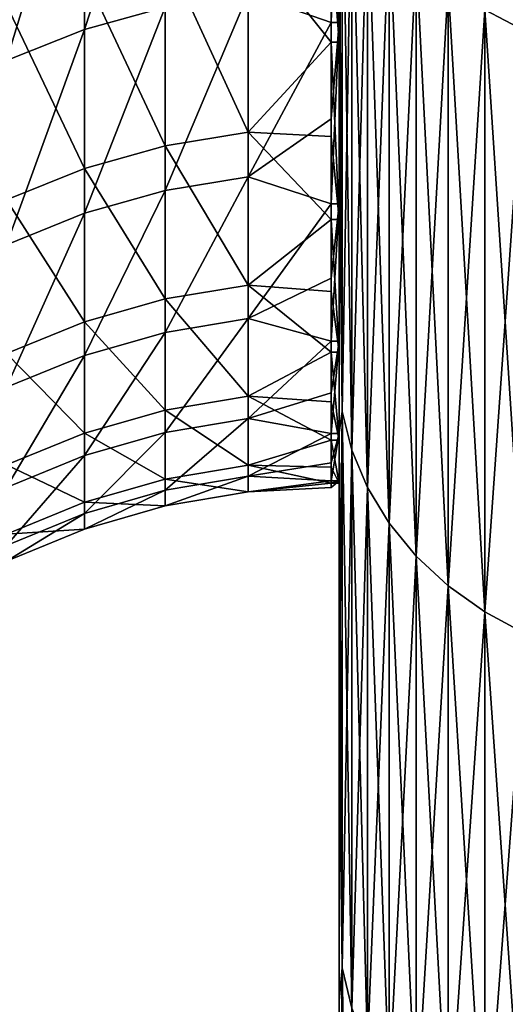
# Model space of a CAD drawing. Header units: metres. Extents: x -2 to 78, y -85 to 85.
# Tile 287 of 500: x 38.984 to 39.632, y 5.31 to 6.625. Entities that reach past the tile are written whole.
import ezdxf

# ---------------------------------------------------------------- set-up
doc = ezdxf.new("R2010")
doc.units = ezdxf.units.M
doc.layers.add('solid_20004802', color=7, linetype='CONTINUOUS')

msp = doc.modelspace()

# ---------------------------------------------------------------- linework, layer by layer
at = {"layer": 'solid_20004802'}
for points in [[(39.410625, 6.473318, 16.30155), (39.410625, 13.755481, 16.765829), (39.410625, 12.897441, 15.997272)], [(39.410625, 6.473318, 16.30155), (39.410625, 6.886285, 16.832985), (39.410625, 13.755481, 16.765829)], [(39.410625, 6.473292, -16.301516), (39.410625, 12.815165, -15.919174), (39.410625, 13.668921, -16.691898)], [(39.410625, 6.886259, -16.832952), (39.410625, 6.473292, -16.301516), (39.410625, 13.668921, -16.691898)], [(39.410625, 6.073484, 15.759623), (39.410625, 12.897441, 15.997272), (39.410625, 12.080826, 15.184835)], [(39.410625, 6.073484, 15.759623), (39.410625, 6.473318, 16.30155), (39.410625, 12.897441, 15.997272)], [(39.410625, 5.687201, -15.207808), (39.410625, 12.002728, -15.102559), (39.410625, 12.815165, -15.919174)], [(39.410625, 6.07346, -15.759588), (39.410625, 5.687201, -15.207808), (39.410625, 12.815165, -15.919174)], [(39.410625, 6.473292, -16.301516), (39.410625, 6.07346, -15.759588), (39.410625, 12.815165, -15.919174)], [(39.410625, 5.315141, 14.647038), (39.410625, 12.080826, 15.184835), (39.410625, 11.308102, 14.331079)], [(39.410625, 5.687225, 15.207843), (39.410625, 6.073484, 15.759623), (39.410625, 12.080826, 15.184835)], [(39.410625, 5.315141, 14.647038), (39.410625, 5.687225, 15.207843), (39.410625, 12.080826, 15.184835)], [(39.410625, 5.315118, -14.647001), (39.410625, 11.234172, -14.244519), (39.410625, 12.002728, -15.102559)], [(39.410625, 5.687201, -15.207808), (39.410625, 5.315118, -14.647001), (39.410625, 12.002728, -15.102559)], [(39.410625, 4.956917, 14.076723), (39.410625, 11.308102, 14.331079), (39.410625, 10.580853, 13.437757)], [(39.410625, 4.956917, 14.076723), (39.410625, 5.315141, 14.647038), (39.410625, 11.308102, 14.331079)], [(39.410625, 4.612976, -13.497613), (39.410625, 10.511808, -13.347751), (39.410625, 11.234172, -14.244519)], [(39.410625, 4.956894, -14.076686), (39.410625, 4.612976, -13.497613), (39.410625, 11.234172, -14.244519)], [(39.410625, 5.315118, -14.647001), (39.410625, 4.956894, -14.076686), (39.410625, 11.234172, -14.244519)], [(39.410625, 4.283877, 12.910615), (39.410625, 10.580853, 13.437757), (39.410625, 9.901386, 12.507577)], [(39.410625, 4.612997, 13.497651), (39.410625, 4.956917, 14.076723), (39.410625, 10.580853, 13.437757)], [(39.410625, 4.283877, 12.910615), (39.410625, 4.612997, 13.497651), (39.410625, 10.580853, 13.437757)], [(39.410625, 4.283856, -12.910577), (39.410625, 9.837121, -12.414097), (39.410625, 10.511808, -13.347751)], [(39.410625, 4.612976, -13.497613), (39.410625, 4.283856, -12.910577), (39.410625, 10.511808, -13.347751)], [(39.410625, 3.969273, 12.315113), (39.410625, 9.901386, 12.507577), (39.410625, 9.271935, 11.54379)], [(39.410625, 3.969273, 12.315113), (39.410625, 4.283877, 12.910615), (39.410625, 9.901386, 12.507577)], [(39.410625, 3.669589, -11.711946), (39.410625, 9.212254, -11.446392), (39.410625, 9.837121, -12.414097)], [(39.410625, 3.969252, -12.315074), (39.410625, 3.669589, -11.711946), (39.410625, 9.837121, -12.414097)], [(39.410625, 4.283856, -12.910577), (39.410625, 3.969252, -12.315074), (39.410625, 9.837121, -12.414097)], [(39.410625, 3.385271, 11.101955), (39.410625, 9.271935, 11.54379), (39.410625, 8.693184, 10.547361)], [(39.410625, 3.669609, 11.711987), (39.410625, 3.969273, 12.315113), (39.410625, 9.271935, 11.54379)], [(39.410625, 3.385271, 11.101955), (39.410625, 3.669609, 11.711987), (39.410625, 9.271935, 11.54379)], [(39.410625, 3.115995, -10.484462), (39.410625, 8.639069, -10.447662), (39.410625, 9.212254, -11.446392)], [(39.410625, 3.385252, -11.101913), (39.410625, 3.115995, -10.484462), (39.410625, 9.212254, -11.446392)], [(39.410625, 3.669589, -11.711946), (39.410625, 3.385252, -11.101913), (39.410625, 9.212254, -11.446392)], [(39.410625, 3.116013, 10.484505), (39.410625, 8.693184, 10.547361), (39.410625, 8.167418, 9.521988)], [(39.410625, 3.116013, 10.484505), (39.410625, 3.385271, 11.101955), (39.410625, 8.693184, 10.547361)], [(39.410625, 2.862236, -9.860598), (39.410625, 8.118743, -9.419959), (39.410625, 8.639069, -10.447662)], [(39.410625, 3.115995, -10.484462), (39.410625, 2.862236, -9.860598), (39.410625, 8.639069, -10.447662)], [(39.410625, 2.624311, 9.231076), (39.410625, 8.167418, 9.521988), (39.410625, 7.696514, 8.471586)], [(39.410625, 2.862254, 9.860642), (39.410625, 3.116013, 10.484505), (39.410625, 8.167418, 9.521988)], [(39.410625, 2.624311, 9.231076), (39.410625, 2.862254, 9.860642), (39.410625, 8.167418, 9.521988)], [(39.410625, 2.401965, -8.595258), (39.410625, 7.652951, -8.366417), (39.410625, 8.118743, -9.419959)], [(39.410625, 2.624294, -9.231031), (39.410625, 2.401965, -8.595258), (39.410625, 8.118743, -9.419959)], [(39.410625, 2.862236, -9.860598), (39.410625, 2.624294, -9.231031), (39.410625, 8.118743, -9.419959)], [(39.410625, 2.195605, 7.954359), (39.410625, 7.696514, 8.471586), (39.410625, 7.280911, 7.397255)], [(39.410625, 2.40198, 8.595302), (39.410625, 2.624311, 9.231076), (39.410625, 7.696514, 8.471586)], [(39.410625, 2.195605, 7.954359), (39.410625, 2.40198, 8.595302), (39.410625, 7.696514, 8.471586)], [(39.410625, 2.005388, -7.3088), (39.410625, 7.243059, -7.290317), (39.410625, 7.652951, -8.366417)], [(39.410625, 2.195591, -7.954315), (39.410625, 2.005388, -7.3088), (39.410625, 7.652951, -8.366417)], [(39.410625, 2.401965, -8.595258), (39.410625, 2.195591, -7.954315), (39.410625, 7.652951, -8.366417)], [(39.659534, 6.609672, -17.179361), (39.605366, 6.638038, -17.156578), (39.605366, 7.491876, -18.168613)], [(39.659534, 7.464644, -18.192738), (39.659534, 6.609672, -17.179361), (39.605366, 7.491876, -18.168613)], [(39.605366, 6.638038, 17.156578), (39.659534, 6.609672, 17.179361), (39.659534, 7.464644, 18.192738)], [(39.410625, 2.0054, 7.308845), (39.410625, 7.280911, 7.397255), (39.410625, 6.922141, 6.302633)], [(39.410625, 2.0054, 7.308845), (39.410625, 2.195605, 7.954359), (39.410625, 7.280911, 7.397255)], [(39.410625, 1.83121, -6.65828), (39.410625, 6.889908, -6.19387), (39.410625, 7.243059, -7.290317)], [(39.410625, 2.005388, -7.3088), (39.410625, 1.83121, -6.65828), (39.410625, 7.243059, -7.290317)], [(39.178684, 6.941517, 6.452288), (39.070782, 6.911926, 6.461354), (39.070782, 6.61173, 5.384968)], [(39.178684, 6.641742, 5.377412), (39.178684, 6.941517, 6.452288), (39.070782, 6.61173, 5.384968)], [(39.410625, 6.922141, 6.302633), (39.400002, 6.7644, 5.748851), (39.400002, 6.621189, 5.190998)], [(39.410625, 6.621235, 5.191122), (39.410625, 6.922141, 6.302633), (39.400002, 6.621189, 5.190998)], [(39.410625, 1.673339, 6.003808), (39.410625, 6.922141, 6.302633), (39.410625, 6.621235, 5.191122)], [(39.410625, 1.831222, 6.658325), (39.410625, 2.0054, 7.308845), (39.410625, 6.922141, 6.302633)], [(39.410625, 1.673339, 6.003808), (39.410625, 1.831222, 6.658325), (39.410625, 6.922141, 6.302633)], [(39.070782, 6.911926, 6.461354), (38.967026, 6.870959, 6.473907), (38.967026, 6.57018, 5.395429)], [(39.070782, 6.61173, 5.384968), (39.070782, 6.911926, 6.461354), (38.967026, 6.57018, 5.395429)], [(39.410625, 6.594661, -5.080433), (39.400002, 6.735005, -5.639149), (39.400002, 6.889908, -6.19387)], [(39.410625, 6.889908, -6.19387), (39.410625, 6.594661, -5.080433), (39.400002, 6.889908, -6.19387)], [(39.414875, 6.89607, 16.949343), (39.410625, 6.886285, 16.832985), (39.410625, 6.473318, 16.30155)], [(39.414875, 6.89607, 16.949343), (39.410625, 6.473318, 16.30155), (39.414875, 6.101835, 15.909948)], [(39.414875, 6.89607, -16.949343), (39.414875, 6.101835, -15.909948), (39.410625, 6.886259, -16.832952)], [(39.410625, 1.531862, -5.345588), (39.410625, 6.594661, -5.080433), (39.410625, 6.889908, -6.19387)], [(39.410625, 1.673328, -6.003763), (39.410625, 1.531862, -5.345588), (39.410625, 6.889908, -6.19387)], [(39.410625, 1.83121, -6.65828), (39.410625, 1.673328, -6.003763), (39.410625, 6.889908, -6.19387)], [(39.427567, 6.050052, -15.947571), (39.414875, 6.101835, -15.909948), (39.414875, 6.89607, -16.949343)], [(39.427567, 6.846165, -16.989424), (39.427567, 6.050052, -15.947571), (39.414875, 6.89607, -16.949343)], [(39.414875, 6.89607, 16.949343), (39.414875, 6.101835, 15.909948), (39.427567, 6.846165, 16.989424)], [(39.414875, 6.101835, -15.909948), (39.410625, 6.473292, -16.301516), (39.410625, 6.886259, -16.832952)], [(39.414875, 6.101835, 15.909948), (39.427567, 6.050052, 15.947571), (39.427567, 6.846165, 16.989424)], [(39.44849, 6.000047, -15.983902), (39.427567, 6.050052, -15.947571), (39.427567, 6.846165, -16.989424)], [(39.44849, 6.797974, -17.028128), (39.44849, 6.000047, -15.983902), (39.427567, 6.846165, -16.989424)], [(39.427567, 6.846165, 16.989424), (39.427567, 6.050052, 15.947571), (39.44849, 6.797974, 17.028128)], [(39.427567, 6.050052, 15.947571), (39.44849, 6.000047, 15.983902), (39.44849, 6.797974, 17.028128)], [(39.47728, 5.952672, -16.018322), (39.44849, 6.000047, -15.983902), (39.44849, 6.797974, -17.028128)], [(39.47728, 6.752317, -17.064796), (39.47728, 5.952672, -16.018322), (39.44849, 6.797974, -17.028128)], [(39.44849, 6.797974, 17.028128), (39.44849, 6.000047, 15.983902), (39.47728, 6.752317, 17.064796)], [(39.289375, 6.659838, 5.372856), (39.400002, 6.621189, 5.190998), (39.400002, 6.7644, 5.748851)], [(39.44849, 6.000047, 15.983902), (39.47728, 5.952672, 16.018322), (39.47728, 6.752317, 17.064796)], [(39.513454, 5.908734, -16.050243), (39.47728, 5.952672, -16.018322), (39.47728, 6.752317, -17.064796)], [(39.513454, 6.709973, -17.098804), (39.513454, 5.908734, -16.050243), (39.47728, 6.752317, -17.064796)], [(39.47728, 6.752317, 17.064796), (39.47728, 5.952672, 16.018322), (39.513454, 6.709973, 17.098804)], [(39.289375, 6.733844, -5.658684), (39.289375, 6.474531, -4.574308), (39.178684, 6.715811, -5.663483)], [(39.289375, 6.733844, -5.658684), (39.400002, 6.735005, -5.639149), (39.400002, 6.594676, -5.080564)], [(39.289375, 6.733844, -5.658684), (39.400002, 6.594676, -5.080564), (39.289375, 6.474531, -4.574308)], [(39.410625, 6.594661, -5.080433), (39.400002, 6.594676, -5.080564), (39.400002, 6.735005, -5.639149)], [(39.178684, 6.715811, -5.663483), (39.178684, 6.456278, -4.578187), (39.070782, 6.685903, -5.671441)], [(39.289375, 6.474531, -4.574308), (39.178684, 6.456278, -4.578187), (39.178684, 6.715811, -5.663483)], [(39.47728, 5.952672, 16.018322), (39.513454, 5.908734, 16.050243), (39.513454, 6.709973, 17.098804)], [(39.556393, 5.868981, -16.079126), (39.513454, 5.908734, -16.050243), (39.513454, 6.709973, -17.098804)], [(39.556393, 6.671662, -17.129574), (39.556393, 5.868981, -16.079126), (39.513454, 6.709973, -17.098804)], [(39.513454, 6.709973, 17.098804), (39.513454, 5.908734, 16.050243), (39.556393, 6.671662, 17.129574)], [(39.070782, 6.685903, -5.671441), (39.070782, 6.426006, -4.58462), (38.967026, 6.644497, -5.682458)], [(39.178684, 6.456278, -4.578187), (39.070782, 6.426006, -4.58462), (39.070782, 6.685903, -5.671441)], [(39.513454, 5.908734, 16.050243), (39.556393, 5.868981, 16.079126), (39.556393, 6.671662, 17.129574)], [(39.605366, 5.834091, -16.104475), (39.556393, 5.868981, -16.079126), (39.556393, 6.671662, -17.129574)], [(39.605366, 6.638038, -17.156578), (39.605366, 5.834091, -16.104475), (39.556393, 6.671662, -17.129574)], [(39.556393, 6.671662, 17.129574), (39.556393, 5.868981, 16.079126), (39.605366, 6.638038, 17.156578)], [(39.289375, 6.659838, 5.372856), (39.178684, 6.641742, 5.377412), (39.178684, 6.396794, 4.288732)], [(39.289375, 6.415097, 4.285099), (39.289375, 6.659838, 5.372856), (39.178684, 6.396794, 4.288732)], [(39.289375, 6.415097, 4.285099), (39.400002, 6.621189, 5.190998), (39.289375, 6.659838, 5.372856)], [(39.070782, 6.426006, -4.58462), (38.967026, 6.384095, -4.593526), (38.967026, 6.644497, -5.682458)], [(39.178684, 6.641742, 5.377412), (39.070782, 6.61173, 5.384968), (39.070782, 6.366438, 4.294758)], [(39.178684, 6.396794, 4.288732), (39.178684, 6.641742, 5.377412), (39.070782, 6.366438, 4.294758)], [(39.556393, 5.868981, 16.079126), (39.605366, 5.834091, 16.104475), (39.605366, 6.638038, 17.156578)], [(39.659534, 5.804658, -16.12586), (39.605366, 5.834091, -16.104475), (39.605366, 6.638038, -17.156578)], [(39.659534, 6.609672, -17.179361), (39.659534, 5.804658, -16.12586), (39.605366, 6.638038, -17.156578)], [(39.605366, 6.638038, 17.156578), (39.605366, 5.834091, 16.104475), (39.659534, 6.609672, 17.179361)], [(39.289375, 6.415097, 4.285099), (39.400002, 6.492631, 4.629587), (39.400002, 6.621189, 5.190998)], [(39.410625, 6.621235, 5.191122), (39.400002, 6.492631, 4.629587), (39.400002, 6.378812, 4.065003)], [(39.410625, 6.378812, 4.065003), (39.410625, 6.621235, 5.191122), (39.400002, 6.378812, 4.065003)], [(39.410625, 6.621235, 5.191122), (39.400002, 6.621189, 5.190998), (39.400002, 6.492631, 4.629587)], [(39.410625, 1.406731, 4.683498), (39.410625, 6.621235, 5.191122), (39.410625, 6.378812, 4.065003)], [(39.410625, 1.531872, 5.345635), (39.410625, 1.673339, 6.003808), (39.410625, 6.621235, 5.191122)], [(39.410625, 1.406731, 4.683498), (39.410625, 1.531872, 5.345635), (39.410625, 6.621235, 5.191122)], [(39.070782, 6.61173, 5.384968), (38.967026, 6.57018, 5.395429), (38.967026, 6.324411, 4.303102)], [(39.070782, 6.366438, 4.294758), (39.070782, 6.61173, 5.384968), (38.967026, 6.324411, 4.303102)], [(39.605366, 5.834091, 16.104475), (39.659534, 5.804658, 16.12586), (39.659534, 6.609672, 17.179361)], [(39.289375, 6.474531, -4.574308), (39.400002, 6.594676, -5.080564), (39.400002, 6.469018, -4.518497)], [(39.410625, 6.358155, -3.95346), (39.400002, 6.469018, -4.518497), (39.400002, 6.594676, -5.080564)], [(39.410625, 6.594661, -5.080433), (39.410625, 6.358155, -3.95346), (39.400002, 6.594676, -5.080564)], [(39.410625, 1.298165, -4.018784), (39.410625, 6.358155, -3.95346), (39.410625, 6.594661, -5.080433)], [(39.410625, 1.406722, -4.683451), (39.410625, 1.298165, -4.018784), (39.410625, 6.594661, -5.080433)], [(39.410625, 1.531862, -5.345588), (39.410625, 1.406722, -4.683451), (39.410625, 6.594661, -5.080433)], [(39.289375, 6.415097, 4.285099), (39.400002, 6.378812, 4.065003), (39.400002, 6.492631, 4.629587)], [(39.289375, 6.474531, -4.574308), (39.289375, 6.270474, -3.47819), (39.178684, 6.456278, -4.578187)], [(39.289375, 6.474531, -4.574308), (39.400002, 6.469018, -4.518497), (39.400002, 6.358116, -3.953334)], [(39.289375, 6.474531, -4.574308), (39.400002, 6.358116, -3.953334), (39.289375, 6.270474, -3.47819)], [(39.410625, 6.358155, -3.95346), (39.400002, 6.358116, -3.953334), (39.400002, 6.469018, -4.518497)], [(39.414875, 6.101835, 15.909948), (39.410625, 6.473318, 16.30155), (39.410625, 6.073484, 15.759623)], [(39.414875, 6.101835, -15.909948), (39.410625, 6.07346, -15.759588), (39.410625, 6.473292, -16.301516)], [(39.178684, 6.456278, -4.578187), (39.178684, 6.252048, -3.481139), (39.070782, 6.426006, -4.58462)], [(39.289375, 6.270474, -3.47819), (39.178684, 6.252048, -3.481139), (39.178684, 6.456278, -4.578187)], [(39.070782, 6.426006, -4.58462), (39.070782, 6.221489, -3.486031), (38.967026, 6.384095, -4.593526)], [(39.178684, 6.252048, -3.481139), (39.070782, 6.221489, -3.486031), (39.070782, 6.426006, -4.58462)], [(39.289375, 6.415097, 4.285099), (39.178684, 6.396794, 4.288732), (39.178684, 6.207301, 3.189043)], [(39.289375, 6.225764, 3.186341), (39.289375, 6.415097, 4.285099), (39.178684, 6.207301, 3.189043)], [(39.289375, 6.225764, 3.186341), (39.400002, 6.378812, 4.065003), (39.289375, 6.415097, 4.285099)], [(39.178684, 6.396794, 4.288732), (39.070782, 6.366438, 4.294758), (39.070782, 6.176678, 3.193524)], [(39.178684, 6.207301, 3.189043), (39.178684, 6.396794, 4.288732), (39.070782, 6.176678, 3.193524)], [(39.070782, 6.221489, -3.486031), (38.967026, 6.179181, -3.492803), (38.967026, 6.384095, -4.593526)], [(39.289375, 6.225764, 3.186341), (39.400002, 6.279812, 3.497633), (39.400002, 6.378812, 4.065003)], [(39.410625, 6.378812, 4.065003), (39.400002, 6.279812, 3.497633), (39.400002, 6.195698, 2.927866)], [(39.410625, 6.195695, 2.927734), (39.410625, 6.378812, 4.065003), (39.400002, 6.195698, 2.927866)], [(39.410625, 6.378812, 4.065003), (39.400002, 6.378812, 4.065003), (39.400002, 6.279812, 3.497633)], [(39.410625, 1.298172, 4.018831), (39.410625, 6.378812, 4.065003), (39.410625, 6.195695, 2.927734)], [(39.410625, 1.298172, 4.018831), (39.410625, 1.406731, 4.683498), (39.410625, 6.378812, 4.065003)], [(39.070782, 6.366438, 4.294758), (38.967026, 6.324411, 4.303102), (38.967026, 6.134283, 3.199728)], [(39.070782, 6.176678, 3.193524), (39.070782, 6.366438, 4.294758), (38.967026, 6.134283, 3.199728)], [(39.289375, 6.270474, -3.47819), (39.400002, 6.358116, -3.953334), (39.400002, 6.262046, -3.38546)], [(39.410625, 6.358155, -3.95346), (39.410625, 6.180874, -2.815267), (39.400002, 6.358116, -3.953334)], [(39.410625, 6.180874, -2.815267), (39.400002, 6.262046, -3.38546), (39.400002, 6.358116, -3.953334)], [(39.410625, 1.206306, -3.351959), (39.410625, 6.180874, -2.815267), (39.410625, 6.358155, -3.95346)], [(39.410625, 1.298165, -4.018784), (39.410625, 1.206306, -3.351959), (39.410625, 6.358155, -3.95346)], [(39.289375, 6.225764, 3.186341), (39.400002, 6.195698, 2.927866), (39.400002, 6.279812, 3.497633)], [(39.289375, 6.270474, -3.47819), (39.289375, 6.122196, -2.373143), (39.178684, 6.252048, -3.481139)], [(39.289375, 6.270474, -3.47819), (39.400002, 6.262046, -3.38546), (39.400002, 6.180874, -2.815267)], [(39.289375, 6.270474, -3.47819), (39.400002, 6.180874, -2.815267), (39.289375, 6.122196, -2.373143)], [(39.410625, 6.180874, -2.815267), (39.400002, 6.180874, -2.815267), (39.400002, 6.262046, -3.38546)], [(39.178684, 6.252048, -3.481139), (39.178684, 6.103645, -2.375156), (39.070782, 6.221489, -3.486031)], [(39.289375, 6.122196, -2.373143), (39.178684, 6.103645, -2.375156), (39.178684, 6.252048, -3.481139)], [(39.070782, 6.221489, -3.486031), (39.070782, 6.072877, -2.378493), (38.967026, 6.179181, -3.492803)], [(39.178684, 6.103645, -2.375156), (39.070782, 6.072877, -2.378493), (39.070782, 6.221489, -3.486031)], [(39.289375, 6.225764, 3.186341), (39.178684, 6.207301, 3.189043), (39.178684, 6.073749, 2.081168)], [(39.289375, 6.092326, 2.079405), (39.289375, 6.225764, 3.186341), (39.178684, 6.073749, 2.081168)], [(39.289375, 6.092326, 2.079405), (39.400002, 6.195698, 2.927866), (39.289375, 6.225764, 3.186341)], [(39.178684, 6.207301, 3.189043), (39.070782, 6.176678, 3.193524), (39.070782, 6.042939, 2.084092)], [(39.178684, 6.073749, 2.081168), (39.178684, 6.207301, 3.189043), (39.070782, 6.042939, 2.084092)], [(39.289375, 6.092326, 2.079405), (39.400002, 6.126527, 2.356093), (39.400002, 6.195698, 2.927866)], [(39.410625, 6.195695, 2.927734), (39.400002, 6.195698, 2.927866), (39.400002, 6.126527, 2.356093)], [(39.410625, 6.195695, 2.927734), (39.400002, 6.126527, 2.356093), (39.400002, 6.072347, 1.782705)], [(39.410625, 6.072373, 1.782835), (39.410625, 6.195695, 2.927734), (39.400002, 6.072347, 1.782705)], [(39.410625, 1.131069, 2.682726), (39.410625, 6.195695, 2.927734), (39.410625, 6.072373, 1.782835)], [(39.410625, 1.206312, 3.352004), (39.410625, 1.298172, 4.018831), (39.410625, 6.195695, 2.927734)], [(39.410625, 1.131069, 2.682726), (39.410625, 1.206312, 3.352004), (39.410625, 6.195695, 2.927734)], [(39.070782, 6.072877, -2.378493), (38.967026, 6.03028, -2.383114), (38.967026, 6.179181, -3.492803)], [(39.289375, 6.122196, -2.373143), (39.400002, 6.180874, -2.815267), (39.400002, 6.114655, -2.243144)], [(39.410625, 6.063442, -1.669351), (39.400002, 6.114655, -2.243144), (39.400002, 6.180874, -2.815267)], [(39.410625, 6.180874, -2.815267), (39.410625, 6.063442, -1.669351), (39.400002, 6.180874, -2.815267)], [(39.410625, 1.072541, -2.012587), (39.410625, 6.063442, -1.669351), (39.410625, 6.180874, -2.815267)], [(39.410625, 1.131066, -2.682686), (39.410625, 1.072541, -2.012587), (39.410625, 6.180874, -2.815267)], [(39.410625, 1.206306, -3.351959), (39.410625, 1.131066, -2.682686), (39.410625, 6.180874, -2.815267)], [(39.070782, 6.176678, 3.193524), (38.967026, 6.134283, 3.199728), (38.967026, 6.000284, 2.088141)], [(39.070782, 6.042939, 2.084092), (39.070782, 6.176678, 3.193524), (38.967026, 6.000284, 2.088141)], [(39.289375, 6.092326, 2.079405), (39.400002, 6.072347, 1.782705), (39.400002, 6.126527, 2.356093)], [(39.289375, 6.122196, -2.373143), (39.289375, 6.030078, -1.262005), (39.178684, 6.103645, -2.375156)], [(39.289375, 6.122196, -2.373143), (39.400002, 6.114655, -2.243144), (39.400002, 6.063437, -1.669484)], [(39.289375, 6.122196, -2.373143), (39.400002, 6.063437, -1.669484), (39.289375, 6.030078, -1.262005)], [(39.410625, 6.063442, -1.669351), (39.400002, 6.063437, -1.669484), (39.400002, 6.114655, -2.243144)], [(39.178684, 6.103645, -2.375156), (39.178684, 6.011449, -1.263075), (39.070782, 6.072877, -2.378493)], [(39.289375, 6.030078, -1.262005), (39.178684, 6.011449, -1.263075), (39.178684, 6.103645, -2.375156)], [(39.414875, 6.101835, 15.909948), (39.410625, 6.073484, 15.759623), (39.410625, 5.687225, 15.207843)], [(39.414875, 6.101835, 15.909948), (39.410625, 5.687225, 15.207843), (39.414875, 5.358744, 14.833394)], [(39.414875, 6.101835, -15.909948), (39.414875, 5.358744, -14.833394), (39.410625, 6.07346, -15.759588)], [(39.427567, 5.305203, -14.868471), (39.414875, 5.358744, -14.833394), (39.414875, 6.101835, -15.909948)], [(39.427567, 6.050052, -15.947571), (39.427567, 5.305203, -14.868471), (39.414875, 6.101835, -15.909948)], [(39.414875, 6.101835, 15.909948), (39.414875, 5.358744, 14.833394), (39.427567, 6.050052, 15.947571)], [(39.289375, 6.092326, 2.079405), (39.178684, 6.073749, 2.081168), (39.178684, 5.996482, 0.96795)], [(39.289375, 6.015124, 0.96713), (39.289375, 6.092326, 2.079405), (39.178684, 5.996482, 0.96795)], [(39.289375, 6.015124, 0.96713), (39.400002, 6.072347, 1.782705), (39.289375, 6.092326, 2.079405)], [(39.070782, 6.072877, -2.378493), (39.070782, 5.980551, -1.26485), (38.967026, 6.03028, -2.383114)], [(39.178684, 6.073749, 2.081168), (39.070782, 6.042939, 2.084092), (39.070782, 5.965563, 0.96931)], [(39.178684, 5.996482, 0.96795), (39.178684, 6.073749, 2.081168), (39.070782, 5.965563, 0.96931)], [(39.178684, 6.011449, -1.263075), (39.070782, 5.980551, -1.26485), (39.070782, 6.072877, -2.378493)], [(39.289375, 6.015124, 0.96713), (39.400002, 6.033195, 1.208095), (39.400002, 6.072347, 1.782705)], [(39.289375, 6.030078, -1.262005), (39.400002, 6.063437, -1.669484), (39.400002, 6.027252, -1.094679)], [(39.410625, 6.072373, 1.782835), (39.400002, 6.033195, 1.208095), (39.400002, 6.009099, 0.632657)], [(39.410625, 6.009099, 0.632657), (39.410625, 6.072373, 1.782835), (39.400002, 6.009099, 0.632657)], [(39.410625, 6.072373, 1.782835), (39.400002, 6.072347, 1.782705), (39.400002, 6.033195, 1.208095)], [(39.410625, 6.063442, -1.669351), (39.410625, 6.006144, -0.519256), (39.400002, 6.063437, -1.669484)], [(39.410625, 6.006144, -0.519256), (39.400002, 6.027252, -1.094679), (39.400002, 6.063437, -1.669484)], [(39.414875, 5.358744, -14.833394), (39.410625, 5.687201, -15.207808), (39.410625, 6.07346, -15.759588)], [(39.410625, 1.030779, 1.342418), (39.410625, 6.072373, 1.782835), (39.410625, 6.009099, 0.632657)], [(39.410625, 1.072543, 2.01262), (39.410625, 1.131069, 2.682726), (39.410625, 6.072373, 1.782835)], [(39.410625, 1.030779, 1.342418), (39.410625, 1.072543, 2.01262), (39.410625, 6.072373, 1.782835)], [(39.410625, 1.005741, -0.671533), (39.410625, 6.006144, -0.519256), (39.410625, 6.063442, -1.669351)], [(39.410625, 1.030778, -1.342394), (39.410625, 1.005741, -0.671533), (39.410625, 6.063442, -1.669351)], [(39.410625, 1.072541, -2.012587), (39.410625, 1.030778, -1.342394), (39.410625, 6.063442, -1.669351)], [(39.414875, 5.358744, 14.833394), (39.427567, 5.305203, 14.868471), (39.427567, 6.050052, 15.947571)], [(39.44849, 5.253501, -14.902344), (39.427567, 5.305203, -14.868471), (39.427567, 6.050052, -15.947571)], [(39.44849, 6.000047, -15.983902), (39.44849, 5.253501, -14.902344), (39.427567, 6.050052, -15.947571)], [(39.427567, 6.050052, 15.947571), (39.427567, 5.305203, 14.868471), (39.44849, 6.000047, 15.983902)], [(39.070782, 6.042939, 2.084092), (38.967026, 6.000284, 2.088141), (38.967026, 5.922758, 0.971193)], [(39.070782, 5.965563, 0.96931), (39.070782, 6.042939, 2.084092), (38.967026, 5.922758, 0.971193)], [(39.070782, 5.980551, -1.26485), (38.967026, 5.937775, -1.267307), (38.967026, 6.03028, -2.383114)], [(39.289375, 6.030078, -1.262005), (39.289375, 5.994357, -0.147627), (39.178684, 6.011449, -1.263075)], [(39.289375, 6.015124, 0.96713), (39.400002, 6.009099, 0.632657), (39.400002, 6.033195, 1.208095)], [(39.289375, 6.030078, -1.262005), (39.400002, 6.027252, -1.094679), (39.400002, 6.006125, -0.519125)], [(39.289375, 6.030078, -1.262005), (39.400002, 6.006125, -0.519125), (39.289375, 5.994357, -0.147627)], [(39.410625, 6.006144, -0.519256), (39.400002, 6.006125, -0.519125), (39.400002, 6.027252, -1.094679)], [(39.178684, 6.011449, -1.263075), (39.178684, 5.975698, -0.147752), (39.070782, 5.980551, -1.26485)], [(39.289375, 6.015124, 0.96713), (39.178684, 5.996482, 0.96795), (39.178684, 5.975698, -0.147752)], [(39.289375, 5.994357, -0.147627), (39.289375, 6.015124, 0.96713), (39.178684, 5.975698, -0.147752)], [(39.289375, 5.994357, -0.147627), (39.178684, 5.975698, -0.147752), (39.178684, 6.011449, -1.263075)], [(39.289375, 5.994357, -0.147627), (39.400002, 6.009099, 0.632657), (39.289375, 6.015124, 0.96713)], [(39.289375, 5.994357, -0.147627), (39.400002, 6.000073, 0.056786), (39.400002, 6.009099, 0.632657)], [(39.410625, 6.009099, 0.632657), (39.400002, 6.000073, 0.056786), (39.400002, 6.006125, -0.519125)], [(39.410625, 6.006144, -0.519256), (39.410625, 6.009099, 0.632657), (39.400002, 6.006125, -0.519125)], [(39.410625, 6.009099, 0.632657), (39.400002, 6.009099, 0.632657), (39.400002, 6.000073, 0.056786)], [(39.410625, 0.99743), (39.410625, 6.009099, 0.632657), (39.410625, 6.006144, -0.519256)], [(39.410625, 1.005742, 0.671546), (39.410625, 1.030779, 1.342418), (39.410625, 6.009099, 0.632657)], [(39.410625, 0.99743), (39.410625, 1.005742, 0.671546), (39.410625, 6.009099, 0.632657)], [(39.178684, 5.996482, 0.96795), (39.070782, 5.965563, 0.96931), (39.070782, 5.94475, -0.14796)], [(39.178684, 5.975698, -0.147752), (39.178684, 5.996482, 0.96795), (39.070782, 5.94475, -0.14796)], [(39.289375, 5.994357, -0.147627), (39.400002, 6.006125, -0.519125), (39.400002, 6.000073, 0.056786)], [(39.410625, 1.005741, -0.671533), (39.410625, 0.99743), (39.410625, 6.006144, -0.519256)], [(39.427567, 5.305203, 14.868471), (39.44849, 5.253501, 14.902344), (39.44849, 6.000047, 15.983902)], [(39.47728, 5.204519, -14.934435), (39.44849, 5.253501, -14.902344), (39.44849, 6.000047, -15.983902)], [(39.47728, 5.952672, -16.018322), (39.47728, 5.204519, -14.934435), (39.44849, 6.000047, -15.983902)], [(39.44849, 6.000047, 15.983902), (39.44849, 5.253501, 14.902344), (39.47728, 5.952672, 16.018322)], [(39.070782, 5.980551, -1.26485), (39.070782, 5.94475, -0.14796), (38.967026, 5.937775, -1.267307)], [(39.178684, 5.975698, -0.147752), (39.070782, 5.94475, -0.14796), (39.070782, 5.980551, -1.26485)], [(39.070782, 5.965563, 0.96931), (38.967026, 5.922758, 0.971193), (38.967026, 5.901904, -0.148247)], [(39.070782, 5.94475, -0.14796), (39.070782, 5.965563, 0.96931), (38.967026, 5.901904, -0.148247)], [(39.070782, 5.94475, -0.14796), (38.967026, 5.901904, -0.148247), (38.967026, 5.937775, -1.267307)], [(39.44849, 5.253501, 14.902344), (39.47728, 5.204519, 14.934435), (39.47728, 5.952672, 16.018322)], [(39.513454, 5.15909, -14.964197), (39.47728, 5.204519, -14.934435), (39.47728, 5.952672, -16.018322)], [(39.513454, 5.908734, -16.050243), (39.513454, 5.15909, -14.964197), (39.47728, 5.952672, -16.018322)], [(39.47728, 5.952672, 16.018322), (39.47728, 5.204519, 14.934435), (39.513454, 5.908734, 16.050243)], [(39.47728, 5.204519, 14.934435), (39.513454, 5.15909, 14.964197), (39.513454, 5.908734, 16.050243)], [(39.556393, 5.117989, -14.991125), (39.513454, 5.15909, -14.964197), (39.513454, 5.908734, -16.050243)], [(39.556393, 5.868981, -16.079126), (39.556393, 5.117989, -14.991125), (39.513454, 5.908734, -16.050243)], [(39.513454, 5.908734, 16.050243), (39.513454, 5.15909, 14.964197), (39.556393, 5.868981, 16.079126)], [(39.513454, 5.15909, 14.964197), (39.556393, 5.117989, 14.991125), (39.556393, 5.868981, 16.079126)], [(39.605366, 5.081914, -15.014759), (39.556393, 5.117989, -14.991125), (39.556393, 5.868981, -16.079126)], [(39.605366, 5.834091, -16.104475), (39.605366, 5.081914, -15.014759), (39.556393, 5.868981, -16.079126)], [(39.556393, 5.868981, 16.079126), (39.556393, 5.117989, 14.991125), (39.605366, 5.834091, 16.104475)], [(39.556393, 5.117989, 14.991125), (39.605366, 5.081914, 15.014759), (39.605366, 5.834091, 16.104475)], [(39.659534, 5.051482, -15.034697), (39.605366, 5.081914, -15.014759), (39.605366, 5.834091, -16.104475)], [(39.659534, 5.804658, -16.12586), (39.659534, 5.051482, -15.034697), (39.605366, 5.834091, -16.104475)], [(39.605366, 5.834091, 16.104475), (39.605366, 5.081914, 15.014759), (39.659534, 5.804658, 16.12586)], [(39.605366, 5.081914, 15.014759), (39.659534, 5.051482, 15.034697), (39.659534, 5.804658, 16.12586)], [(39.414875, 5.358744, 14.833394), (39.410625, 5.687225, 15.207843), (39.410625, 5.315141, 14.647038)], [(39.414875, 5.358744, -14.833394), (39.410625, 5.315118, -14.647001), (39.410625, 5.687201, -15.207808)], [(39.414875, 5.358744, 14.833394), (39.410625, 5.315141, 14.647038), (39.410625, 4.956917, 14.076723)], [(39.414875, 5.358744, 14.833394), (39.410625, 4.956917, 14.076723), (39.414875, 4.668532, 13.722197)], [(39.414875, 5.358744, -14.833394), (39.414875, 4.668532, -13.722197), (39.410625, 5.315118, -14.647001)], [(39.427567, 4.613359, -13.754646), (39.414875, 4.668532, -13.722197), (39.414875, 5.358744, -14.833394)], [(39.427567, 5.305203, -14.868471), (39.427567, 4.613359, -13.754646), (39.414875, 5.358744, -14.833394)], [(39.414875, 5.358744, 14.833394), (39.414875, 4.668532, 13.722197), (39.427567, 5.305203, 14.868471)], [(39.414875, 4.668532, -13.722197), (39.410625, 4.956894, -14.076686), (39.410625, 5.315118, -14.647001)]]:
    msp.add_3dface(points, dxfattribs=at)

doc.saveas('drawing.dxf')
